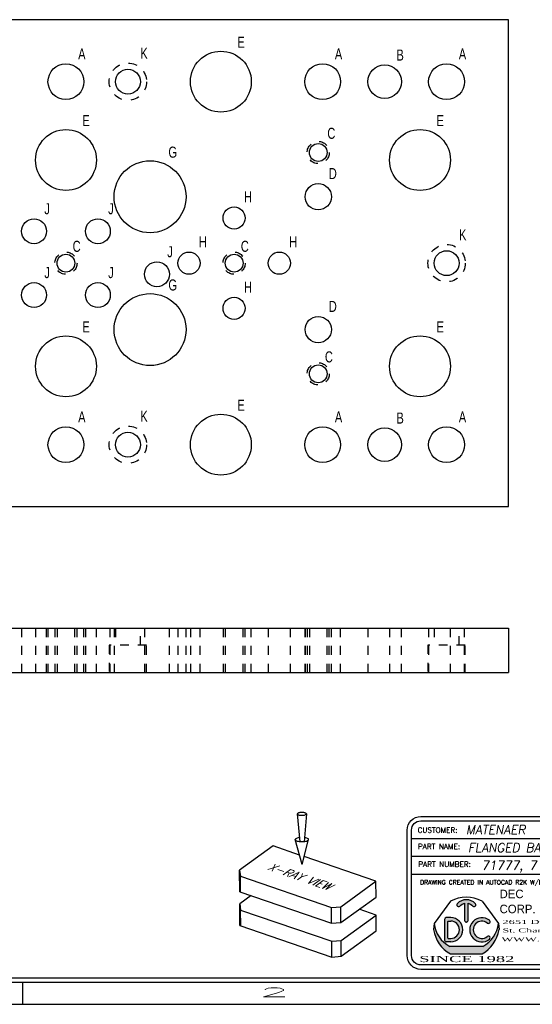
# Model space of a CAD drawing. Header units: inches. Extents: x 220 to 877, y 4 to 174.
# Tile 289 of 656: x 435.82 to 441.61, y 87.75 to 98.87. Entities that reach past the tile are written whole.
import ezdxf
from ezdxf.enums import TextEntityAlignment as Align

# ---------------------------------------------------------------- set-up
doc = ezdxf.new("R2010")
doc.units = ezdxf.units.IN
doc.header["$LTSCALE"] = 0.5
doc.header["$MEASUREMENT"] = 0
doc.linetypes.add('HIDDEN', pattern=[0.22499999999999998, 0.15, -0.075])
for name, color, linetype in [('BORDER', 7, 'Continuous'), ('DSS-M-S', 53, 'Continuous'), ('DST-M-S', 53, 'Continuous'), ('SID-M-D', 42, 'Continuous'), ('SID-M-H', 4, 'HIDDEN'), ('SID-M-S', 105, 'Continuous')]:
    doc.layers.add(name, color=color, linetype=linetype)
doc.styles.add('DARREN', font='dutchi.ttf')
doc.styles.add('PTI', font='romand.shx', dxfattribs={"oblique": 10})
doc.styles.add('R', font='ROMAND.SHX')
doc.styles.add('ROMANS', font='ROMANS.shx', dxfattribs={"height": 0.125})
doc.styles.add('S', font='romans.shx')
doc.styles.add('SLDTEXTSTYLE0', font='TXT', dxfattribs={"width": 0.5957446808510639})
doc.styles.add('TITTLE', font='vinet.ttf')

# ---------------------------------------------------------------- blocks, each defined once
blk = doc.blocks.new('*U9')
at = {"layer": 'SID-M-S'}
for p, q in [((-34.00000000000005, -0.2500000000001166), (-1.13242748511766e-14, -0.2499999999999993)), ((-34.00000000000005, -0.3000000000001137), (-1.13242748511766e-14, -0.3)), ((-10.99999999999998, -0.3000000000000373), (-10.99999999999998, -0.5500000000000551)), ((-34.00000000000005, -0.550000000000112), (2.886579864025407e-15, -0.55))]:
    blk.add_line(p, q, dxfattribs=at)
at = {"layer": 'SID-M-D', "style": 'R', "width": 4}
blk.add_text('2', height=0.09999999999, dxfattribs=at).set_placement((-8.327455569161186, -0.4642842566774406))
blk = doc.blocks.new('JM_TITTLE_BOX_SID')
at = {"layer": 'SID-M-S'}
h = blk.add_hatch(color=5, dxfattribs=at)
edge = h.paths.add_edge_path()
edge.add_arc((-5.986244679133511, 0.4950859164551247), 0.09767006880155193, 101.536958, 138.1897)
edge.add_arc((-6.073603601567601, 0.5732219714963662), 0.01953401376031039, 138.1897, 318.1897, ccw=False)
edge.add_arc((-5.986244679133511, 0.4950859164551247), 0.1367380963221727, 41.810299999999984, 138.1897, ccw=False)
edge.add_arc((-5.898875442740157, 0.5732104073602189), 0.01953401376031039, -138.1439400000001, 41.85608500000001, ccw=False)
edge.add_arc((-5.986244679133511, 0.4950859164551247), 0.09767006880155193, 41.791991, 78.46304)
edge.add_line((-5.966710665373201, 0.5907825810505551), (-5.966710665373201, 0.3974164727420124))
edge.add_arc((-5.986244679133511, 0.3974139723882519), 0.01953401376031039, -180.0073369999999, 0.0073369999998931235, ccw=False)
edge.add_line((-6.005778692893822, 0.3974164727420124), (-6.005778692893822, 0.5907825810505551))
for color, points in [(44, [(-5.616542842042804, 0.293125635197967), (-5.622835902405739, 0.3623491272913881), (-5.622835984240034, 0.3623492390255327, -0.2467035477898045), (-5.799307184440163, 0.1044056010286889), (-6.173182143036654, 0.1044056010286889, -0.2467035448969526), (-6.349653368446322, 0.3623492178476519), (-6.349653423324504, 0.3623491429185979), (-6.355946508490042, 0.2931255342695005, 0.2250527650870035), (-6.164615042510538, 0.01845576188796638), (-5.807874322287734, 0.01845577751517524, 0.2250528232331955)]), (5, [(-5.725074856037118, 0.3987513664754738, 2.079481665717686), (-5.725054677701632, 0.1851290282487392, 0.9974867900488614), (-5.749474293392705, 0.2156248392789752, -2.078486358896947), (-5.749497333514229, 0.3682578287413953, 0.9974776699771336)])]:
    blk.add_hatch(color=color, dxfattribs=at).paths.add_polyline_path(points)
h = blk.add_hatch(color=5, dxfattribs=at)
h.paths.add_polyline_path([(-6.162050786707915, 0.4286702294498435), (-6.212839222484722, 0.4286702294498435, 0.4142135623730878), (-6.232373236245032, 0.4091362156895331), (-6.232373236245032, 0.1747280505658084, 0.4142135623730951), (-6.212839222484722, 0.155194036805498), (-6.162050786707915, 0.155194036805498, 1)])
h.paths.add_polyline_path([(-6.162050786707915, 0.1942620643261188), (-6.190179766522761, 0.1942620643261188, -0.4142135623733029), (-6.193305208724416, 0.1973875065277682), (-6.193305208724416, 0.3864767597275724, -0.4142135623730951), (-6.190179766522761, 0.3896022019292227), (-6.162050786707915, 0.3896022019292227, -1)], flags=16)
for p, q in [((-3.421997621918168, 1.32165344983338), (-3.421997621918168, 1.52165144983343)), ((-6.604933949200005, 1.32165344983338), (0.1049989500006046, 1.32165344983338)), ((-1.409017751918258, 0.9216574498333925), (-1.409017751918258, 1.32165344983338)), ((-6.604933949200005, 1.121655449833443), (0.1049989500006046, 1.121655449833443)), ((-3.766880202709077, 0.9216574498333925), (-3.766880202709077, 1.121655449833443)), ((-2.922002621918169, 0.6716599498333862), (-2.922002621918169, 1.121655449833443)), ((-6.604933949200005, 0.9216574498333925), (0.1049989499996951, 0.9216574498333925)), ((-4.43498749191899, -0.1049989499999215), (-4.43498749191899, 0.9216574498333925)), ((-2.922002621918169, 0.6716599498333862), (-2.922002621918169, 0.9216574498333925)), ((-1.409017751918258, 0.6716599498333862), (-1.409017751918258, 0.9216574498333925)), ((-4.43498749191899, 0.6716599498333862), (0.1049989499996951, 0.6716599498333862)), ((-6.349653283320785, 0.3623490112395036), (-6.355946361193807, 0.2931254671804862)), ((-6.232373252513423, 0.4091362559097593), (-6.232373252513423, 0.1747280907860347)), ((-6.162050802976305, 0.4286702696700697), (-6.212839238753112, 0.4286702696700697)), ((-6.193305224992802, 0.1973875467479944), (-6.193305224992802, 0.3864767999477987)), ((-6.190179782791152, 0.3896022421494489), (-6.162050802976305, 0.3896022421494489)), ((-5.622835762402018, 0.3623490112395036), (-5.616542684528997, 0.2931254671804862)), ((-6.162050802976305, 0.1551940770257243), (-6.212839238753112, 0.1551940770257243)), ((-6.190179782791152, 0.1942621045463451), (-6.162050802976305, 0.1942621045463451)), ((-5.799306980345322, 0.1044056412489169), (-6.17318206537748, 0.1044056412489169))]:
    blk.add_line(p, q, dxfattribs=at)
at = {"layer": 'SID-M-S', "color": 44}
for p, q in [((-6.163350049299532, 0.6167221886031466), (-6.349653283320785, 0.3623490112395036)), ((-5.809139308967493, 0.6167221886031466), (-5.622835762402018, 0.3623490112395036))]:
    blk.add_line(p, q, dxfattribs=at)
at = {"layer": 'SID-M-S', "linetype": 'Continuous'}
blk.add_line((-6.164614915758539, 0.01845566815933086), (-5.807874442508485, 0.01845566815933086), dxfattribs=at)
at = {"layer": 'SID-M-S'}
for points in [[(1.261213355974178e-13, -0.1549984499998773), (-6.499934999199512, -0.1549984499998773, -0.414213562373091), (-6.654933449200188, 1.163513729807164e-13), (-6.654933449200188, 1.416652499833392, -0.4142135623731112), (-6.499934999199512, 1.571650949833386), (1.261213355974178e-13, 1.571650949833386, -0.4142135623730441), (0.1549984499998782, 1.416652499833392), (0.1549984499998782, 1.163513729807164e-13, -0.4142135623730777)], [(1.261213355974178e-13, -0.1049989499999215), (-6.499934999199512, -0.1049989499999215, -0.4142135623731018), (-6.604933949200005, 1.163513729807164e-13), (-6.604933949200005, 1.416652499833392, -0.4142135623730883), (-6.499934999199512, 1.52165144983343), (1.261213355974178e-13, 1.52165144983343, -0.414213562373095), (0.1049989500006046, 1.416652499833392), (0.1049989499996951, 1.163513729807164e-13, -0.414213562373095)]]:
    blk.add_lwpolyline(points, format="xyb", close=True, dxfattribs=at)
for points in [[(-5.913425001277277, 0.5601760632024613, 1), (-5.884326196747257, 0.5862444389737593, 0.4472140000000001), (-6.088163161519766, 0.5862444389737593)], [(-6.059043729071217, 0.5601991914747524, -0.161305), (-6.005778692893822, 0.5907825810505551), (-6.005778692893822, 0.3974164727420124, 1.000128), (-5.966710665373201, 0.3974164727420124), (-5.966710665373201, 0.5907825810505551, -0.161387), (-5.913425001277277, 0.5601760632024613)]]:
    blk.add_lwpolyline(points, format="xyb", dxfattribs=at)
at = {"layer": 'SID-M-S', "color": 44}
blk.add_arc((-5.986244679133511, 0.2684913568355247), 0.3906802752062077, 63.04274999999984, 116.9573, dxfattribs=at)
at = {"layer": 'SID-M-S'}
for centre, radius, start, end in [((-6.073603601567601, 0.5732219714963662), 0.01953401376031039, 138.1896999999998, 318.1897), ((-6.015936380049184, 0.4013226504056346), 0.3359850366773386, 186.6612, 242.0944999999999), ((-6.212839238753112, 0.4091362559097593), 0.01953401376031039, 90.00001999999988, 180), ((-6.190179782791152, 0.3864767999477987), 0.003125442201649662, 90, 180), ((-6.162050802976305, 0.291932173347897), 0.1367380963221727, 270, 90), ((-6.162050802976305, 0.291932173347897), 0.09767006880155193, 270, 90), ((-5.810438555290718, 0.291932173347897), 0.1367380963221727, 51.37019699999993, 308.6138100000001), ((-5.810438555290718, 0.291932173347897), 0.09767006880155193, 51.39486399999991, 308.5955999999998), ((-5.95655297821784, 0.4013226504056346), 0.3359850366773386, 297.9055, 353.3388), ((-5.737324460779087, 0.3835354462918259), 0.01953401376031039, 231.3559519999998, 51.16382900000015), ((-5.970617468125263, 0.3575664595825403), 0.3906802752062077, 189.494, 240.2271), ((-6.00187189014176, 0.3575664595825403), 0.3906802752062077, 299.7728999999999, 350.506), ((-6.212839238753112, 0.1747280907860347), 0.01953401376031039, 180, 270), ((-6.190179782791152, 0.1973875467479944), 0.003125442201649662, 180, 270), ((-5.737302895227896, 0.2003460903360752), 0.01953401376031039, 308.387747, 128.676102)]:
    blk.add_arc(centre, radius, start, end, dxfattribs=at)
blk.add_point((-5.986244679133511, 0.3778818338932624), dxfattribs=at)
at = {"layer": 'SID-M-D'}
for s, height, style, p in [('CUSTOMER:', 0.0599994, 'ROMANS', (-6.536056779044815, 1.387915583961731)), ('THIS SHEET CONTAINS:', 0.0599994, 'ROMANS', (-3.346844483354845, 1.398983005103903)), ('PART NAME:', 0.0599994, 'ROMANS', (-6.532393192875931, 1.203028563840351)), ('DATE:', 0.0599994, 'ROMANS', (-1.336888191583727, 1.184117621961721)), ('PART NUMBER:', 0.0599994, 'ROMANS', (-6.528821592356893, 1.003030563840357)), ('REV:', 0.0599994, 'ROMANS', (-3.690767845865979, 1.003030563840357)), ('SCALE:', 0.0599994, 'ROMANS', (-2.862737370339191, 0.9841196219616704)), ('DWG NO', 0.0599994, 'ROMANS', (-1.336888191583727, 0.9841196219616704)), ('OF', 0.0599994, 'ROMANS', (-0.6304765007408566, 0.9841196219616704)), ('DRAWING CREATED IN AUTOCAD R2K W/DIEMAKER', 0.04999949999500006, 'R', (-6.508079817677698, 0.8033374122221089)), ('WTD JOB #', 0.0599994, 'ROMANS', (-4.381535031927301, 0.7766631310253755)), ('TOOL #', 0.0599994, 'ROMANS', (-2.868550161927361, 0.7766631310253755)), ('JOB #', 0.0599994, 'ROMANS', (-1.35556529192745, 0.7766631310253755)), ('BUILT BY:', 0.0599994, 'ROMANS', (-4.363988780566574, 0.5573605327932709))]:
    blk.add_text(s, height=height, dxfattribs=dict(at, style=style)).set_placement(p)
at = {"layer": 'SID-M-D', "style": 'PTI', "oblique": 10}
for tag, p in [('CUSTOMER', (-5.990553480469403, 1.371591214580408)), ('DIEDATAINFO', (-2.18746001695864, 1.371591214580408)), ('PARTDESCRIPTION', (-5.966376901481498, 1.169693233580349)), ('00-00-00', (-1.009105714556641, 1.167793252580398)), ('PARTNUMBER', (-5.81595049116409, 0.9696952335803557)), ('REV', (-3.360356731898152, 0.9696952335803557)), ('SCALE', (-2.520436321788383, 0.9677952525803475)), ('SH', (-0.8571950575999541, 0.9677952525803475)), ('SHX', (-0.4057438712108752, 0.9677952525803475)), ('WTD', (-3.839149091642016, 0.7480887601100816)), ('TOOL', (-2.472915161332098, 0.7480887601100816)), ('JOB', (-0.9225366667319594, 0.7480887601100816))]:
    blk.add_attdef(tag, p, '', height=0.09999900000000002, dxfattribs=at)
blk.add_attdef('BUILT', text='', height=0.2499630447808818, dxfattribs=at).set_placement((-2.336101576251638, 0.2076912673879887), align=Align.CENTER)
at = {"layer": 'SID-M-S', "color": 44, "style": 'TITTLE'}
for s, p in [('DEC', (-5.610695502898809, 0.6488078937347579)), ('TOOL', (-5.116590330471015, 0.6488078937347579)), ('CORP.', (-5.610695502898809, 0.4791041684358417))]:
    blk.add_text(s, height=0.09613037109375, dxfattribs=at).set_placement(p)
at = {"layer": 'SID-M-S', "color": 44, "style": 'DARREN'}
for s, height, width, p in [('2651 Dukane Drive', 0.04671936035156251, 2, (-5.579307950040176, 0.356817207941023)), ('St. Charles, IL. 60174', 0.04671936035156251, 1.9, (-5.577648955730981, 0.2612505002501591)), ('WWW.DecTool.Com', 0.04671936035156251, 2, (-5.590066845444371, 0.1603595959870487)), ('SINCE 1982', 0.06921386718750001, 2, (-6.517871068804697, -0.07335393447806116))]:
    blk.add_text(s, height=height, dxfattribs=dict(at, width=width)).set_placement(p)
blk = doc.blocks.new('DMBLK003')
at = {"layer": 'DSS-M-S', "color": 7}
for p, q in [((-2.257677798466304, 3.372395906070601), (-2.197527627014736, 2.743365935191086)), ((-2.052454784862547, 3.373592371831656), (-2.105266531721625, 2.743903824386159)), ((-2.148400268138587, 2.229608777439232), (-2.302836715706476, 2.792818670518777)), ((-2.148400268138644, 2.229608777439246), (-2.000541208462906, 2.794581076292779)), ((-2.803260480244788, 2.648749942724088), (-3.561599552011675, 2.100536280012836)), ((-2.207174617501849, 2.443951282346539), (-2.803260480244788, 2.648749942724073)), ((-0.4799575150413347, 1.850527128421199), (-2.101781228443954, 2.407741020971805)), ((-3.558772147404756, 1.615567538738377), (-3.561599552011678, 2.100536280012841)), ((-3.561599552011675, 2.100536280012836), (-3.541300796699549, 1.963918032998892)), ((-3.541300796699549, 1.963918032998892), (-1.482980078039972, 1.256735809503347)), ((-3.539230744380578, 1.608853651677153), (-3.541300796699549, 1.963918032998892)), ((-1.274181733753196, 1.276371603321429), (-0.4799575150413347, 1.850527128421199)), ((-0.4778874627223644, 1.495462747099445), (-0.4799575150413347, 1.850527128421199)), ((-3.558772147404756, 1.615567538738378), (-1.480910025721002, 0.9016714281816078)), ((-3.297832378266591, 1.525915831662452), (-3.557156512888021, 1.338446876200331)), ((-3.554329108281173, 0.8534781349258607), (-3.557156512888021, 1.338446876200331)), ((-3.557156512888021, 1.338446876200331), (-3.536857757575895, 1.20182862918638)), ((-1.272111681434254, 0.9213072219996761), (-0.4778874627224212, 1.495462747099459)), ((-3.536857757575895, 1.20182862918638), (-1.478537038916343, 0.4946464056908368)), ((-3.534787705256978, 0.8467642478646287), (-3.536857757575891, 1.201828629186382)), ((-1.482980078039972, 1.256735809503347), (-1.274181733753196, 1.276371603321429)), ((-1.48091002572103, 0.9016714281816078), (-1.482980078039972, 1.256735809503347)), ((-1.272111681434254, 0.9213072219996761), (-1.274181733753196, 1.276371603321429)), ((-0.4755144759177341, 1.088437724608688), (-0.8587735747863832, 1.220114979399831)), ((-1.48091002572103, 0.9016714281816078), (-1.272111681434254, 0.9213072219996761)), ((-1.269738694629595, 0.5142821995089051), (-0.4755144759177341, 1.088437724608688)), ((-0.4734444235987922, 0.7333733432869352), (-0.4755144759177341, 1.088437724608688)), ((-3.554329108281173, 0.8534781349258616), (-1.476466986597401, 0.1395820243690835)), ((-1.267668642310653, 0.1592178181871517), (-0.4734444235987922, 0.7333733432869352)), ((-1.478537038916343, 0.4946464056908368), (-1.269738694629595, 0.5142821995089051)), ((-1.476466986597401, 0.1395820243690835), (-1.478537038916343, 0.4946464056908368)), ((-1.267668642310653, 0.1592178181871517), (-1.269738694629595, 0.5142821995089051)), ((-1.476466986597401, 0.1395820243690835), (-1.267668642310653, 0.1592178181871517))]:
    blk.add_line(p, q, dxfattribs=at)
blk.add_lwpolyline([(-2.257677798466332, 3.372395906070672, 0.233276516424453), (-2.252722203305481, 3.362498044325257, 0.08686546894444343), (-2.227461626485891, 3.349508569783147, 0.04420464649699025), (-2.196912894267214, 3.342891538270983, 0.03270883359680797), (-2.154782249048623, 3.340379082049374, 0.03270883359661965), (-2.112683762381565, 3.343382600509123, 0.04420464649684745), (-2.082214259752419, 3.350355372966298, 0.08686546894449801), (-2.057106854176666, 3.363638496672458, 0.2332765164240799), (-2.052267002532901, 3.37359346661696, 0.2332765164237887), (-2.057222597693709, 3.383491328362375, 0.0868654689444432), (-2.082483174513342, 3.396480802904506, 0.04420464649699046), (-2.113031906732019, 3.403097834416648, 0.03270883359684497), (-2.15516255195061, 3.405610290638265, 0.03270883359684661), (-2.19726103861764, 3.402606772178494, 0.04420464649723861), (-2.227730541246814, 3.395633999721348, 0.08686546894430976), (-2.252837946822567, 3.382350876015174, 0.2332765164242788)], format="xyb", close=True, dxfattribs=at)
for points in [[(-2.206598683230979, 2.838227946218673, 0.003885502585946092), (-2.213923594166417, 2.837278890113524, 0.04420464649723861), (-2.258764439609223, 2.827017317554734, 0.08686546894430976), (-2.295714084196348, 2.807469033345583, 0.2332765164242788), (-2.302836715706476, 2.79281867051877, 0.233276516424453)], [(-2.302836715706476, 2.79281867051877, 0.233276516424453), (-2.295543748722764, 2.778252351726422, 0.08686546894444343), (-2.258368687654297, 2.759136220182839, 0.04420464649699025), (-2.213411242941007, 2.749398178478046, 0.03270883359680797), (-2.151409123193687, 2.745700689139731, 0.03270883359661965), (-2.089454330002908, 2.750120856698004, 0.04420464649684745), (-2.044613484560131, 2.760382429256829, 0.08686546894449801), (-2.00766383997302, 2.77993071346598, 0.2332765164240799), (-2.000541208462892, 2.794581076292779, 0.2332765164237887), (-2.00783417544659, 2.809147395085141, 0.0868654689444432), (-2.045009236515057, 2.828263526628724, 0.04420464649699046), (-2.089966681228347, 2.838001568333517, 0.003885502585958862), (-2.097302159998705, 2.838865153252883, 0.03270883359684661)]]:
    blk.add_lwpolyline(points, format="xyb", dxfattribs=at)
at = {"layer": 'BORDER', "color": 2, "extrusion": (-0.005048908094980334, 0.8660106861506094, 0.4999999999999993), "style": 'S', "width": 0.7}
blk.add_text('X-RAY VIEW', height=0.3, rotation=145.0000000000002, dxfattribs=at).set_placement((2.935829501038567, -0.2807326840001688, 2.307999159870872))

msp = doc.modelspace()

# ---------------------------------------------------------------- linework, layer by layer
at = {"layer": 'SID-M-H'}
for p, q in [((435.8413406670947, 91.99901866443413), (435.8413406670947, 91.49901866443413)), ((435.9988401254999, 91.99901866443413), (435.9988401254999, 91.49901866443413)), ((436.1225906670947, 91.49901866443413), (436.1225906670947, 91.99901866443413)), ((436.1395901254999, 91.99901866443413), (436.1395901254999, 91.49901866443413)), ((436.2175901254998, 91.99901866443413), (436.2175901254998, 91.49901866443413)), ((436.2420901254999, 91.99901866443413), (436.2420901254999, 91.49901866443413)), ((436.4430901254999, 91.49901866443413), (436.4430901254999, 91.99901866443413)), ((436.4675901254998, 91.49901866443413), (436.4675901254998, 91.99901866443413)), ((436.5455901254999, 91.49901866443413), (436.5455901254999, 91.99901866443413)), ((436.562589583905, 91.99901866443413), (436.562589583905, 91.49901866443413)), ((436.6863401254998, 91.49901866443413), (436.6863401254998, 91.99901866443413)), ((436.843839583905, 91.49901866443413), (436.843839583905, 91.99901866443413)), ((436.8863401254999, 91.99901866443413), (436.8863401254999, 91.49901866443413)), ((436.9020901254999, 91.99901866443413), (436.9020901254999, 91.80901866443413)), ((437.1830901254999, 91.80901866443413), (437.1830901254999, 91.99901866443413)), ((437.2299651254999, 91.99901866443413), (437.2299651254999, 91.49901866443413)), ((437.5112151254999, 91.49901866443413), (437.5112151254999, 91.99901866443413)), ((437.6075901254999, 91.99901866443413), (437.6075901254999, 91.49901866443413)), ((437.6988401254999, 91.49901866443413), (437.6988401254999, 91.99901866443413)), ((437.7488401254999, 91.99901866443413), (437.7488401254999, 91.49901866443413)), ((437.8575901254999, 91.49901866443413), (437.8575901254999, 91.99901866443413)), ((438.1175901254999, 91.99901866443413), (438.1175901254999, 91.49901866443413)), ((438.1420901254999, 91.99901866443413), (438.1420901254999, 91.49901866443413)), ((438.3430901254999, 91.49901866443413), (438.3430901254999, 91.99901866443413)), ((438.3675901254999, 91.49901866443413), (438.3675901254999, 91.99901866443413)), ((438.4363401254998, 91.49901866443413), (438.4363401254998, 91.99901866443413)), ((438.6275901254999, 91.99901866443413), (438.6275901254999, 91.49901866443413)), ((438.8775901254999, 91.49901866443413), (438.8775901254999, 91.99901866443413)), ((439.0395901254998, 91.99901866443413), (439.0395901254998, 91.49901866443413)), ((439.0441526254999, 91.99901866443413), (439.0441526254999, 91.49901866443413)), ((439.0675901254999, 91.99901866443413), (439.0675901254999, 91.49901866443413)), ((439.0920901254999, 91.99901866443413), (439.0920901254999, 91.49901866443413)), ((439.2930901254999, 91.49901866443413), (439.2930901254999, 91.99901866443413)), ((439.3175901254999, 91.49901866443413), (439.3175901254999, 91.99901866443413)), ((439.3410276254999, 91.49901866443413), (439.3410276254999, 91.99901866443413)), ((439.4455901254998, 91.49901866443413), (439.4455901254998, 91.99901866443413)), ((439.7525901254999, 91.99901866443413), (439.7525901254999, 91.49901866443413)), ((439.9988401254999, 91.99901866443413), (439.9988401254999, 91.49901866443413)), ((440.1325901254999, 91.49901866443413), (440.1325901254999, 91.99901866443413)), ((440.4395901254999, 91.99901866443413), (440.4395901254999, 91.49901866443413)), ((440.5020901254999, 91.99901866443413), (440.5020901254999, 91.80901866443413)), ((440.6863401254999, 91.49901866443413), (440.6863401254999, 91.99901866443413)), ((440.7830901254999, 91.80901866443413), (440.7830901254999, 91.99901866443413)), ((440.8455901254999, 91.49901866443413), (440.8455901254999, 91.99901866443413)), ((437.2535901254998, 91.80901866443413), (436.8315901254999, 91.80901866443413)), ((436.8315901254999, 91.80901866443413), (436.8315901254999, 91.49901866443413)), ((437.2535901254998, 91.49901866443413), (437.2535901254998, 91.80901866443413)), ((440.8535901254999, 91.80901866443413), (440.4315901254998, 91.80901866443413)), ((440.4315901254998, 91.80901866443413), (440.4315901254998, 91.49901866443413)), ((440.8535901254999, 91.49901866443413), (440.8535901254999, 91.80901866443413))]:
    msp.add_line(p, q, dxfattribs=at)
for centre, radius in [((437.0425901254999, 98.17262182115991), 0.2109999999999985), ((439.1925901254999, 97.37262182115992), 0.125), ((440.6425901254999, 96.12262182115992), 0.2109999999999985), ((436.3425901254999, 96.12262182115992), 0.1249999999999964), ((438.2425901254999, 96.12262182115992), 0.1249999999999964), ((439.1925901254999, 94.87262182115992), 0.125), ((437.0425901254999, 94.07262182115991), 0.2109999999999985)]:
    msp.add_circle(centre, radius, dxfattribs=at)
at = {"layer": 'SID-M-S'}
for p, q in [((441.3425901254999, 98.87262182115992), (427.0925901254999, 98.87262182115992)), ((441.3425901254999, 93.37262182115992), (441.3425901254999, 98.87262182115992)), ((427.0925901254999, 93.37262182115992), (441.3425901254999, 93.37262182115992)), ((427.0925901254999, 91.99901866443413), (441.3425901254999, 91.99901866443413)), ((441.3425901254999, 91.99901866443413), (441.3425901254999, 91.49901866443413)), ((427.0925901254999, 91.49901866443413), (441.3425901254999, 91.49901866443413))]:
    msp.add_line(p, q, dxfattribs=at)
for centre, radius in [((438.0925901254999, 98.17262182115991), 0.3437499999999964), ((436.3425901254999, 98.17262182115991), 0.203000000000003), ((437.0425901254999, 98.17262182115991), 0.1404999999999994), ((439.2425901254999, 98.17262182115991), 0.2029999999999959), ((439.9425901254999, 98.17262182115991), 0.1900000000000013), ((440.6425901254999, 98.17262182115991), 0.203000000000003), ((436.3425901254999, 97.28762182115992), 0.34375), ((440.3425901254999, 97.28762182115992), 0.34375), ((439.1925901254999, 97.37262182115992), 0.1005000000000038), ((437.2925901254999, 96.87262182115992), 0.40625), ((439.1925901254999, 96.87262182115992), 0.1484375), ((438.2425901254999, 96.63262182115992), 0.1249999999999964), ((435.9819656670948, 96.48324627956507), 0.140625), ((436.703214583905, 96.48324627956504), 0.140625), ((436.3425901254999, 96.12262182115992), 0.1004999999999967), ((437.7325901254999, 96.12262182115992), 0.125), ((438.2425901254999, 96.12262182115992), 0.1005000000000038), ((438.7525901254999, 96.12262182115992), 0.125), ((440.6425901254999, 96.12262182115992), 0.1404999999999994), ((437.3705901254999, 95.99762182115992), 0.140625), ((435.9819656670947, 95.76199736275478), 0.140625), ((436.703214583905, 95.76199736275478), 0.140625), ((437.2925901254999, 95.37262182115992), 0.40625), ((438.2425901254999, 95.61262182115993), 0.125), ((439.1925901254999, 95.37262182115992), 0.1484375), ((436.3425901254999, 94.95762182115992), 0.34375), ((440.3425901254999, 94.95762182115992), 0.34375), ((439.1925901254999, 94.87262182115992), 0.1005000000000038), ((438.0925901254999, 94.07262182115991), 0.3437499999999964), ((436.3425901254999, 94.07262182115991), 0.203000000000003), ((437.0425901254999, 94.07262182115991), 0.1404999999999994), ((439.2425901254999, 94.07262182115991), 0.2029999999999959), ((439.9425901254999, 94.07262182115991), 0.1900000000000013), ((440.6425901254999, 94.07262182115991), 0.203000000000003)]:
    msp.add_circle(centre, radius, dxfattribs=at)

# ---------------------------------------------------------------- block references
at = {"layer": 'DST-M-S', "xscale": 0.5, "yscale": 0.5, "zscale": 0.5}
msp.add_blockref('DMBLK003', (440.0847064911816, 88.21589865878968), dxfattribs=at)
at = {"layer": 'SID-M-D'}
msp.add_blockref('*U9', (446.8517118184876, 88.30166505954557), dxfattribs=at)
at = {"layer": 'SID-M-S'}
msp.add_blockref('JM_TITTLE_BOX_SID', (446.8517118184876, 88.30166505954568), dxfattribs=at).add_auto_attribs({'CUSTOMER': 'MATENAER', 'PARTDESCRIPTION': 'FLANGED BAFFEL', '00-00-00': '5-27-25', 'PARTNUMBER': '71777, 71778, 71445', 'SCALE': '1:1', 'TOOL': 'P227S', 'JOB': '23990', 'DIEDATAINFO': 'SIDE ELEVATION VIEW'})

# ---------------------------------------------------------------- texts
at = {"layer": 'SID-M-D', "style": 'SLDTEXTSTYLE0', "width": 0.75}
for s, p in [('E', (438.2785635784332, 98.55534307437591)), ('A', (436.4804242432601, 98.42308133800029)), ('K', (437.1831604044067, 98.43059887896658)), ('A', (439.3804242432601, 98.42308133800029)), ('B', (440.0759779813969, 98.41086533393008)), ('A', (440.7804242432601, 98.42308133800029)), ('E', (436.5285635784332, 97.67034307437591)), ('E', (440.5285635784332, 97.67034307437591)), ('C', (439.2953671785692, 97.52676284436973)), ('G', (437.499939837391, 97.31407386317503)), ('D', (439.3117627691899, 97.07180935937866)), ('H', (438.3537466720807, 96.80978531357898)), ('J', (436.0984662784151, 96.67509246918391)), ('J', (436.8197151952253, 96.6750924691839)), ('H', (437.8437466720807, 96.29978531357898)), ('H', (438.8637466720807, 96.29978531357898)), ('K', (440.7831604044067, 96.38059887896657)), ('C', (436.4182997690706, 96.25027746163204)), ('J', (437.4870907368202, 96.18946801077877)), ('C', (438.3181565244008, 96.25071503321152)), ('J', (436.098466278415, 95.95384355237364)), ('J', (436.8197151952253, 95.95384355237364)), ('G', (437.499939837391, 95.81407386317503)), ('H', (438.3537466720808, 95.789785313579)), ('D', (439.3117627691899, 95.57180935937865)), ('E', (436.5285635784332, 95.34034307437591)), ('E', (440.5285635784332, 95.34034307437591)), ('C', (439.2678554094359, 95.00176454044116)), ('E', (438.2785635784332, 94.4553430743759)), ('A', (436.4804242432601, 94.32308133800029)), ('K', (437.1831604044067, 94.33059887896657)), ('A', (439.3804242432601, 94.32308133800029)), ('B', (440.0759779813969, 94.31086533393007)), ('A', (440.7804242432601, 94.32308133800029))]:
    msp.add_text(s, height=0.125, dxfattribs=at).set_placement(p)

doc.saveas('drawing.dxf')
